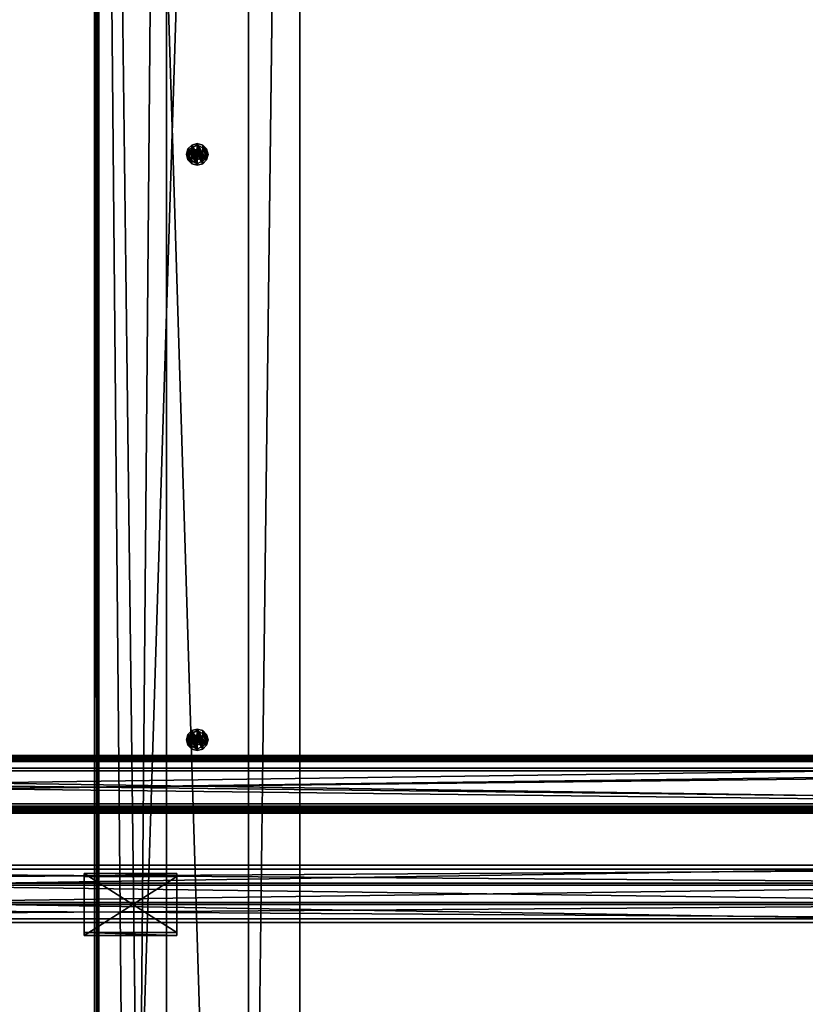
# Model space of a CAD drawing. Header units: millimetres. Extents: x 60485 to 71303, y 100 to 16900.
# Tile 520 of 656: x 62027 to 62792, y 13493 to 14451. Entities that reach past the tile are written whole.
import ezdxf

# ---------------------------------------------------------------- set-up
doc = ezdxf.new("R2010")
doc.units = ezdxf.units.MM
for name, color, linetype in [('1', 7, 'Continuous'), ('13', 7, 'Continuous'), ('3', 7, 'Continuous'), ('4', 7, 'Continuous'), ('9', 7, 'Continuous'), ('95', 7, 'Continuous')]:
    doc.layers.add(name, color=color, linetype=linetype)

msp = doc.modelspace()

# ---------------------------------------------------------------- meshes
at = {"layer": '1', "color": 7}
mesh = msp.add_polyface(dxfattribs=at)
corners = [(62099.99, 300, 2950), (62099.99, 300, 0), (62099.99, 16700, 0), (62099.99, 16700, 2950), (62299.99, 300, 0), (62299.99, 16700, 0), (62299.99, 300, 2950), (62299.99, 16700, 2950)]
mesh.append_faces([[corners[k] for k in face] for face in [(0, 2, 3, 3), (1, 5, 2, 2), (4, 7, 5, 5), (6, 3, 7, 7), (1, 6, 4, 4), (3, 5, 7, 7)]], dxfattribs={"vtx0": -1, "color": 7})
mesh.append_faces([[corners[k] for k in face] for face in [(0, 1, 2, 2), (1, 4, 5, 5), (4, 6, 7, 7), (6, 0, 3, 3), (1, 0, 6, 6), (3, 2, 5, 5)]], dxfattribs={"vtx2": -1, "vtx3": -1, "color": 7})
at = {"layer": '13', "color": 20}
mesh = msp.add_polyface(dxfattribs=at)
corners = [(62199.99, 14880.76, 2963.04), (62207.99, 14885.38, 2963.04), (62207.99, 14885.38, 2955), (62199.99, 14880.76, 2955), (62191.99, 14885.38, 2963.04), (62199.99, 14879.49, 2955), (62205.24, 14880.9, 2955), (62205.24, 14880.9, 2953), (62199.99, 14879.49, 2953), (62209.09, 14884.74, 2955), (62209.09, 14884.74, 2953), (62190.9, 14884.74, 2955), (62194.74, 14880.9, 2955), (62194.74, 14880.9, 2953), (62190.9, 14884.74, 2953), (62190.9, 14895.24, 2953), (62204.32, 14322.49, 2967), (62202.49, 14324.32, 2967), (62202.49, 14324.32, 2949), (62204.32, 14322.49, 2949), (62199.99, 14324.99, 2967), (62199.99, 14324.99, 2949), (62197.49, 14324.32, 2967), (62197.49, 14324.32, 2949), (62195.66, 14322.49, 2967), (62195.66, 14322.49, 2949), (62202.49, 14315.66, 2967), (62202.49, 14315.66, 2949), (62204.99, 14319.99, 2949), (62204.3, 14322.48, 2949), (62199.99, 14324.97, 2949), (62199.99, 14324.97, 2884), (62204.3, 14322.48, 2884), (62195.68, 14322.48, 2949), (62195.68, 14322.48, 2884), (62204.3, 14317.51, 2884), (62207.99, 14324.61, 2963.04), (62199.99, 14329.23, 2963.04), (62199.99, 14329.23, 2955), (62207.99, 14324.61, 2955), (62191.99, 14324.61, 2963.04), (62191.99, 14324.61, 2955), (62207.99, 14315.38, 2963.04), (62207.99, 14315.38, 2955), (62210.49, 14319.99, 2955), (62209.09, 14325.24, 2955), (62209.09, 14325.24, 2953), (62205.24, 14329.09, 2955), (62205.24, 14329.09, 2953), (62199.99, 14330.49, 2955), (62199.99, 14330.49, 2953), (62194.74, 14329.09, 2955), (62194.74, 14329.09, 2953), (62190.9, 14325.24, 2955), (62190.9, 14325.24, 2953), (62189.49, 14319.99, 2953), (62209.09, 14314.74, 2955), (62205.24, 14310.9, 2955), (62199.99, 14309.49, 2955), (62194.74, 14310.9, 2955), (62199.99, 14309.49, 2953), (62205.24, 14310.9, 2953), (62209.09, 14314.74, 2953), (62210.49, 14319.99, 2953)]
mesh.append_faces([[corners[k] for k in face] for face in [(0, 2, 3, 3), (5, 7, 8, 8), (6, 10, 7, 7), (11, 13, 14, 14), (12, 8, 13, 13), (16, 18, 19, 19), (17, 21, 18, 18), (20, 23, 21, 21), (22, 25, 23, 23), (18, 28, 19, 19), (29, 31, 32, 32), (30, 34, 31, 31), (36, 38, 39, 39), (37, 41, 38, 38), (42, 37, 36, 36), (38, 43, 39, 39), (45, 48, 46, 46), (47, 50, 48, 48), (49, 52, 50, 50), (51, 54, 52, 52), (53, 55, 54, 54), (48, 63, 46, 46)]], dxfattribs={"vtx0": -1, "color": 20})
mesh.append_faces([[corners[k] for k in face] for face in [(17, 26, 20, 20), (23, 27, 21, 21), (34, 35, 31, 31), (37, 42, 40, 40), (41, 43, 38, 38), (45, 56, 47, 47), (47, 57, 49, 49), (49, 58, 51, 51), (51, 59, 53, 53), (54, 60, 52, 52), (52, 61, 50, 50), (50, 62, 48, 48)]], dxfattribs={"vtx0": -1, "vtx1": -1, "color": 20})
mesh.append_faces([[corners[k] for k in face] for face in [(15, 13, 8, 8)]], dxfattribs={"vtx0": -1, "vtx2": -1, "vtx3": -1, "color": 20})
mesh.append_faces([[corners[k] for k in face] for face in [(0, 1, 2, 2), (4, 0, 3, 3), (5, 6, 7, 7), (6, 9, 10, 10), (11, 12, 13, 13), (12, 5, 8, 8), (16, 17, 18, 18), (17, 20, 21, 21), (20, 22, 23, 23), (22, 24, 25, 25), (29, 30, 31, 31), (30, 33, 34, 34), (36, 37, 38, 38), (37, 40, 41, 41), (44, 45, 46, 46), (45, 47, 48, 48), (47, 49, 50, 50), (49, 51, 52, 52), (51, 53, 54, 54)]], dxfattribs={"vtx2": -1, "vtx3": -1, "color": 20})
mesh = msp.add_polyface(dxfattribs=at)
corners = [(62199.99, 14314.99, 2967), (62202.49, 14315.66, 2967), (62202.49, 14315.66, 2949), (62199.99, 14314.99, 2949), (62204.32, 14317.49, 2967), (62204.32, 14317.49, 2949), (62195.66, 14317.49, 2967), (62197.49, 14315.66, 2967), (62197.49, 14315.66, 2949), (62195.66, 14317.49, 2949), (62199.99, 14324.99, 2967), (62197.49, 14324.32, 2967), (62194.99, 14319.99, 2967), (62195.66, 14322.49, 2949), (62197.49, 14324.32, 2949), (62199.99, 14315.02, 2949), (62204.3, 14317.51, 2949), (62204.3, 14317.51, 2884), (62199.99, 14315.02, 2884), (62195.68, 14317.51, 2949), (62195.68, 14317.51, 2884), (62199.99, 14310.76, 2963.04), (62207.99, 14315.38, 2963.04), (62207.99, 14315.38, 2955), (62199.99, 14310.76, 2955), (62191.99, 14315.38, 2963.04), (62191.99, 14315.38, 2955), (62191.99, 14324.61, 2963.04), (62191.99, 14324.61, 2955), (62199.99, 14309.49, 2955), (62205.24, 14310.9, 2955), (62205.24, 14310.9, 2953), (62199.99, 14309.49, 2953), (62209.09, 14314.74, 2955), (62209.09, 14314.74, 2953), (62210.49, 14319.99, 2953), (62189.49, 14319.99, 2955), (62190.9, 14314.74, 2955), (62190.9, 14314.74, 2953), (62194.74, 14310.9, 2955), (62194.74, 14310.9, 2953), (62205.24, 14329.09, 2955), (62199.99, 14330.49, 2955), (62194.74, 14329.09, 2955), (62190.9, 14325.24, 2955), (62189.49, 14319.99, 2953), (62190.9, 14325.24, 2953), (62194.74, 14329.09, 2953), (62207.99, 13754.61, 2963.04), (62199.99, 13759.23, 2963.04), (62199.99, 13759.23, 2955), (62191.99, 13754.61, 2963.04), (62191.99, 13754.61, 2955), (62209.09, 13755.24, 2955), (62205.24, 13759.09, 2955), (62205.24, 13759.09, 2953), (62209.09, 13755.24, 2953), (62199.99, 13760.49, 2955), (62199.99, 13760.49, 2953), (62194.74, 13759.09, 2955), (62194.74, 13759.09, 2953), (62190.9, 13755.24, 2955), (62190.9, 13755.24, 2953), (62209.09, 13744.74, 2953)]
mesh.append_faces([[corners[k] for k in face] for face in [(0, 2, 3, 3), (1, 5, 2, 2), (6, 8, 9, 9), (7, 3, 8, 8), (12, 7, 6, 6), (15, 17, 18, 18), (19, 18, 20, 20), (21, 23, 24, 24), (25, 24, 26, 26), (27, 21, 25, 25), (24, 28, 26, 26), (29, 31, 32, 32), (30, 34, 31, 31), (33, 35, 34, 34), (37, 40, 38, 38), (39, 32, 40, 40), (40, 45, 38, 38), (49, 52, 50, 50), (53, 55, 56, 56), (54, 58, 55, 55), (57, 60, 58, 58), (59, 62, 60, 60)]], dxfattribs={"vtx0": -1, "color": 20})
mesh.append_faces([[corners[k] for k in face] for face in [(58, 63, 55, 55)]], dxfattribs={"vtx0": -1, "vtx1": -1, "color": 20})
mesh.append_faces([[corners[k] for k in face] for face in [(10, 1, 0, 0), (11, 0, 7, 7), (13, 8, 3, 3), (14, 3, 2, 2), (27, 22, 21, 21), (28, 24, 23, 23), (41, 33, 30, 30), (42, 30, 29, 29), (43, 29, 39, 39), (44, 39, 37, 37), (46, 40, 32, 32), (47, 32, 31, 31)]], dxfattribs={"vtx0": -1, "vtx2": -1, "vtx3": -1, "color": 20})
mesh.append_faces([[corners[k] for k in face] for face in [(0, 1, 2, 2), (1, 4, 5, 5), (6, 7, 8, 8), (7, 0, 3, 3), (15, 16, 17, 17), (19, 15, 18, 18), (21, 22, 23, 23), (25, 21, 24, 24), (29, 30, 31, 31), (30, 33, 34, 34), (36, 37, 38, 38), (37, 39, 40, 40), (39, 29, 32, 32), (48, 49, 50, 50), (49, 51, 52, 52), (53, 54, 55, 55), (54, 57, 58, 58), (57, 59, 60, 60), (59, 61, 62, 62)]], dxfattribs={"vtx2": -1, "vtx3": -1, "color": 20})
mesh = msp.add_polyface(dxfattribs=at)
corners = [(62204.32, 14317.49, 2967), (62204.99, 14319.99, 2967), (62204.99, 14319.99, 2949), (62204.32, 14317.49, 2949), (62194.99, 14319.99, 2967), (62195.66, 14317.49, 2967), (62195.66, 14317.49, 2949), (62194.99, 14319.99, 2949), (62204.32, 14322.49, 2967), (62202.49, 14324.32, 2967), (62202.49, 14315.66, 2967), (62195.66, 14322.49, 2967), (62197.49, 14315.66, 2967), (62195.66, 14322.49, 2949), (62197.49, 14315.66, 2949), (62202.49, 14324.32, 2949), (62202.49, 14315.66, 2949), (62204.3, 14317.51, 2949), (62204.3, 14322.48, 2884), (62204.3, 14317.51, 2884), (62195.68, 14322.48, 2949), (62195.68, 14317.51, 2949), (62195.68, 14317.51, 2884), (62199.99, 14324.97, 2949), (62199.99, 14315.02, 2949), (62199.99, 14315.02, 2884), (62195.68, 14322.48, 2884), (62207.99, 14315.38, 2963.04), (62207.99, 14324.61, 2955), (62207.99, 14315.38, 2955), (62191.99, 14324.61, 2963.04), (62191.99, 14315.38, 2963.04), (62191.99, 14315.38, 2955), (62199.99, 14319.42, 2964.04), (62200.49, 14319.71, 2964.04), (62200.49, 14319.71, 2963.04), (62199.99, 14319.42, 2963.04), (62200.49, 14320.28, 2963.04), (62199.49, 14320.28, 2964.04), (62199.49, 14319.71, 2964.04), (62199.49, 14319.71, 2963.04), (62199.99, 14320.57, 2964.04), (62199.49, 14320.28, 2963.04), (62199.99, 14319.49, 2950), (62200.24, 14319.56, 2950), (62200.24, 14319.56, 2949), (62199.99, 14319.49, 2949), (62200.42, 14319.74, 2950), (62200.42, 14319.74, 2949), (62200.49, 14319.99, 2950), (62200.49, 14319.99, 2949), (62199.49, 14319.99, 2950), (62199.56, 14319.74, 2950), (62199.56, 14319.74, 2949), (62199.49, 14319.99, 2949), (62199.74, 14319.56, 2950), (62199.74, 14319.56, 2949), (62200.42, 14320.24, 2950), (62200.24, 14320.43, 2950), (62199.99, 14320.49, 2950), (62199.74, 14320.43, 2950), (62199.56, 14320.24, 2950), (62199.56, 14320.24, 2949), (62199.74, 14320.43, 2949), (62199.99, 14320.49, 2949), (62209.09, 14314.74, 2955), (62210.49, 14319.99, 2955), (62210.49, 14319.99, 2953), (62189.49, 14319.99, 2955), (62190.9, 14314.74, 2953), (62189.49, 14319.99, 2953), (62209.09, 14325.24, 2955), (62199.99, 14330.49, 2953), (62205.24, 14310.9, 2953), (62209.09, 14314.74, 2953)]
mesh.append_faces([[corners[k] for k in face] for face in [(0, 2, 3, 3), (4, 6, 7, 7), (0, 8, 1, 1), (6, 13, 7, 7), (17, 18, 19, 19), (20, 24, 21, 21), (25, 26, 22, 22), (27, 28, 29, 29), (33, 35, 36, 36), (34, 37, 35, 35), (39, 36, 40, 40), (38, 33, 39, 39), (36, 42, 40, 40), (43, 45, 46, 46), (44, 48, 45, 45), (47, 50, 48, 48), (51, 53, 54, 54), (52, 56, 53, 53), (55, 46, 56, 56), (47, 57, 49, 49), (61, 52, 51, 51), (56, 54, 53, 53), (68, 69, 70, 70), (65, 71, 66, 66)]], dxfattribs={"vtx0": -1, "color": 20})
mesh.append_faces([[corners[k] for k in face] for face in [(11, 12, 4, 4)]], dxfattribs={"vtx0": -1, "vtx1": -1, "color": 20})
mesh.append_faces([[corners[k] for k in face] for face in [(9, 0, 10, 10), (13, 6, 14, 14), (15, 16, 3, 3), (23, 17, 24, 24), (26, 25, 19, 19), (41, 34, 33, 33), (42, 36, 35, 35), (58, 47, 44, 44), (59, 44, 43, 43), (60, 43, 55, 55), (61, 55, 52, 52), (62, 56, 46, 46), (63, 46, 45, 45), (64, 45, 48, 48), (72, 73, 74, 74)]], dxfattribs={"vtx0": -1, "vtx2": -1, "vtx3": -1, "color": 20})
mesh.append_faces([[corners[k] for k in face] for face in [(0, 1, 2, 2), (4, 5, 6, 6), (20, 21, 22, 22), (30, 31, 32, 32), (33, 34, 35, 35), (38, 39, 40, 40), (39, 33, 36, 36), (43, 44, 45, 45), (44, 47, 48, 48), (47, 49, 50, 50), (51, 52, 53, 53), (52, 55, 56, 56), (55, 43, 46, 46), (65, 66, 67, 67)]], dxfattribs={"vtx2": -1, "vtx3": -1, "color": 20})
mesh = msp.add_polyface(dxfattribs=at)
corners = [(62204.99, 14319.99, 2967), (62204.32, 14322.49, 2967), (62204.32, 14322.49, 2949), (62204.99, 14319.99, 2949), (62195.66, 14322.49, 2967), (62194.99, 14319.99, 2967), (62194.99, 14319.99, 2949), (62195.66, 14322.49, 2949), (62204.32, 14317.49, 2967), (62202.49, 14324.32, 2967), (62199.99, 14324.99, 2967), (62199.99, 14314.99, 2967), (62197.49, 14324.32, 2967), (62197.49, 14315.66, 2967), (62199.99, 14314.99, 2949), (62197.49, 14324.32, 2949), (62199.99, 14324.99, 2949), (62202.49, 14315.66, 2949), (62202.49, 14324.32, 2949), (62204.32, 14317.49, 2949), (62204.3, 14317.51, 2949), (62204.3, 14322.48, 2949), (62204.3, 14322.48, 2884), (62195.68, 14322.48, 2949), (62195.68, 14317.51, 2884), (62195.68, 14322.48, 2884), (62199.99, 14324.97, 2949), (62199.99, 14315.02, 2949), (62199.99, 14324.97, 2884), (62204.3, 14317.51, 2884), (62207.99, 14315.38, 2963.04), (62207.99, 14324.61, 2963.04), (62207.99, 14324.61, 2955), (62191.99, 14324.61, 2963.04), (62191.99, 14315.38, 2955), (62191.99, 14324.61, 2955), (62200.49, 14319.71, 2964.04), (62200.49, 14320.28, 2964.04), (62200.49, 14320.28, 2963.04), (62199.99, 14320.57, 2964.04), (62199.99, 14320.57, 2963.04), (62199.49, 14320.28, 2964.04), (62199.49, 14320.28, 2963.04), (62199.49, 14319.71, 2963.04), (62199.99, 14319.42, 2964.04), (62200.49, 14319.71, 2963.04), (62200.49, 14319.99, 2950), (62200.42, 14320.24, 2950), (62200.42, 14320.24, 2949), (62200.49, 14319.99, 2949), (62200.24, 14320.43, 2950), (62200.24, 14320.43, 2949), (62199.99, 14320.49, 2950), (62199.99, 14320.49, 2949), (62199.74, 14320.43, 2950), (62199.74, 14320.43, 2949), (62199.56, 14320.24, 2950), (62199.56, 14320.24, 2949), (62199.49, 14319.99, 2950), (62199.49, 14319.99, 2949), (62200.42, 14319.74, 2950), (62200.24, 14319.56, 2950), (62199.99, 14319.49, 2950), (62199.74, 14319.56, 2950), (62199.74, 14319.56, 2949), (62199.99, 14319.49, 2949), (62200.24, 14319.56, 2949), (62200.42, 14319.74, 2949), (62210.49, 14319.99, 2955), (62209.09, 14325.24, 2953), (62210.49, 14319.99, 2953), (62190.9, 14325.24, 2955), (62189.49, 14319.99, 2955), (62189.49, 14319.99, 2953), (62190.9, 14314.74, 2955), (62194.74, 14310.9, 2953), (62190.9, 14325.24, 2953), (62205.24, 14329.09, 2953), (62209.09, 14314.74, 2953)]
mesh.append_faces([[corners[k] for k in face] for face in [(0, 2, 3, 3), (4, 6, 7, 7), (23, 24, 25, 25), (20, 26, 21, 21), (28, 29, 22, 22), (33, 34, 35, 35), (37, 40, 38, 38), (39, 42, 40, 40), (41, 43, 42, 42), (36, 39, 37, 37), (40, 45, 38, 38), (46, 48, 49, 49), (47, 51, 48, 48), (50, 53, 51, 51), (52, 55, 53, 53), (54, 57, 55, 55), (56, 59, 57, 57), (51, 49, 48, 48), (68, 69, 70, 70), (71, 74, 72, 72)]], dxfattribs={"vtx0": -1, "color": 20})
mesh.append_faces([[corners[k] for k in face] for face in [(1, 8, 9, 9), (10, 11, 12, 12), (12, 13, 4, 4), (7, 14, 15, 15), (16, 17, 18, 18), (26, 27, 23, 23), (39, 44, 41, 41), (42, 45, 40, 40), (47, 60, 50, 50), (50, 61, 52, 52), (52, 62, 54, 54), (54, 63, 56, 56), (59, 64, 57, 57), (57, 65, 55, 55), (55, 66, 53, 53), (53, 67, 51, 51), (73, 75, 76, 76)]], dxfattribs={"vtx0": -1, "vtx1": -1, "color": 20})
mesh.append_faces([[corners[k] for k in face] for face in [(18, 19, 3, 3), (51, 67, 49, 49), (77, 78, 70, 70)]], dxfattribs={"vtx0": -1, "vtx2": -1, "vtx3": -1, "color": 20})
mesh.append_faces([[corners[k] for k in face] for face in [(0, 1, 2, 2), (4, 5, 6, 6), (20, 21, 22, 22), (30, 31, 32, 32), (36, 37, 38, 38), (37, 39, 40, 40), (39, 41, 42, 42), (46, 47, 48, 48), (47, 50, 51, 51), (50, 52, 53, 53), (52, 54, 55, 55), (54, 56, 57, 57), (56, 58, 59, 59), (71, 72, 73, 73)]], dxfattribs={"vtx2": -1, "vtx3": -1, "color": 20})
mesh = msp.add_polyface(dxfattribs=at)
corners = [(62199.99, 13744.99, 2967), (62202.49, 13745.66, 2949), (62199.99, 13744.99, 2949), (62199.99, 13740.76, 2963.04), (62207.99, 13745.38, 2963.04), (62207.99, 13745.38, 2955), (62199.99, 13740.76, 2955), (62191.99, 13745.38, 2963.04), (62191.99, 13745.38, 2955), (62199.99, 13739.49, 2955), (62205.24, 13740.9, 2955), (62205.24, 13740.9, 2953), (62199.99, 13739.49, 2953), (62209.09, 13744.74, 2955), (62209.09, 13744.74, 2953), (62190.9, 13744.74, 2955), (62194.74, 13740.9, 2955), (62194.74, 13740.9, 2953), (62190.9, 13744.74, 2953), (62199.99, 13760.49, 2955), (62194.74, 13759.09, 2955), (62189.49, 13749.99, 2953), (62190.9, 13755.24, 2953), (62194.74, 13759.09, 2953), (62204.32, 13182.49, 2967), (62202.49, 13184.32, 2967), (62202.49, 13184.32, 2949), (62199.99, 13184.99, 2967), (62199.99, 13184.99, 2949), (62197.49, 13184.32, 2967), (62197.49, 13184.32, 2949), (62195.66, 13182.49, 2967), (62195.66, 13182.49, 2949), (62204.3, 13182.48, 2949), (62199.99, 13184.97, 2949), (62199.99, 13184.97, 2884), (62204.3, 13182.48, 2884), (62195.68, 13182.48, 2949), (62195.68, 13182.48, 2884), (62207.99, 13184.61, 2963.04), (62199.99, 13189.23, 2963.04), (62199.99, 13189.23, 2955), (62207.99, 13184.61, 2955), (62191.99, 13184.61, 2963.04), (62191.99, 13184.61, 2955), (62207.99, 13175.38, 2963.04), (62207.99, 13175.38, 2955), (62210.49, 13179.99, 2955), (62209.09, 13185.24, 2955), (62209.09, 13185.24, 2953), (62205.24, 13189.09, 2955), (62205.24, 13189.09, 2953), (62199.99, 13190.49, 2955), (62199.99, 13190.49, 2953), (62194.74, 13189.09, 2955), (62194.74, 13189.09, 2953), (62190.9, 13185.24, 2955), (62190.9, 13185.24, 2953), (62189.49, 13179.99, 2953), (62209.09, 13174.74, 2955), (62205.24, 13170.9, 2955), (62199.99, 13169.49, 2955), (62199.99, 13169.49, 2953), (62205.24, 13170.9, 2953), (62209.09, 13174.74, 2953), (62210.49, 13179.99, 2953)]
mesh.append_faces([[corners[k] for k in face] for face in [(0, 1, 2, 2), (3, 5, 6, 6), (7, 6, 8, 8), (9, 11, 12, 12), (10, 14, 11, 11), (15, 17, 18, 18), (16, 12, 17, 17), (17, 21, 18, 18), (25, 28, 26, 26), (27, 30, 28, 28), (29, 32, 30, 30), (33, 35, 36, 36), (34, 38, 35, 35), (39, 41, 42, 42), (40, 44, 41, 41), (45, 40, 39, 39), (41, 46, 42, 42), (48, 51, 49, 49), (50, 53, 51, 51), (52, 55, 53, 53), (54, 57, 55, 55), (56, 58, 57, 57), (51, 65, 49, 49)]], dxfattribs={"vtx0": -1, "color": 20})
mesh.append_faces([[corners[k] for k in face] for face in [(40, 45, 43, 43), (44, 46, 41, 41), (48, 59, 50, 50), (50, 60, 52, 52), (52, 61, 54, 54), (57, 62, 55, 55), (55, 63, 53, 53), (53, 64, 51, 51)]], dxfattribs={"vtx0": -1, "vtx1": -1, "color": 20})
mesh.append_faces([[corners[k] for k in face] for face in [(19, 10, 9, 9), (20, 9, 16, 16), (22, 17, 12, 12), (23, 12, 11, 11)]], dxfattribs={"vtx0": -1, "vtx2": -1, "vtx3": -1, "color": 20})
mesh.append_faces([[corners[k] for k in face] for face in [(3, 4, 5, 5), (7, 3, 6, 6), (9, 10, 11, 11), (10, 13, 14, 14), (15, 16, 17, 17), (16, 9, 12, 12), (24, 25, 26, 26), (25, 27, 28, 28), (27, 29, 30, 30), (29, 31, 32, 32), (33, 34, 35, 35), (34, 37, 38, 38), (39, 40, 41, 41), (40, 43, 44, 44), (47, 48, 49, 49), (48, 50, 51, 51), (50, 52, 53, 53), (52, 54, 55, 55), (54, 56, 57, 57)]], dxfattribs={"vtx2": -1, "vtx3": -1, "color": 20})
mesh = msp.add_polyface(dxfattribs=at)
corners = [(62199.99, 13744.99, 2967), (62202.49, 13745.66, 2967), (62202.49, 13745.66, 2949), (62204.32, 13747.49, 2967), (62204.32, 13747.49, 2949), (62204.99, 13749.99, 2967), (62204.99, 13749.99, 2949), (62194.99, 13749.99, 2967), (62195.66, 13747.49, 2967), (62195.66, 13747.49, 2949), (62194.99, 13749.99, 2949), (62197.49, 13745.66, 2967), (62197.49, 13745.66, 2949), (62199.99, 13744.99, 2949), (62202.49, 13754.32, 2967), (62199.99, 13754.99, 2967), (62197.49, 13754.32, 2967), (62195.66, 13752.49, 2967), (62195.66, 13752.49, 2949), (62199.99, 13754.99, 2949), (62199.99, 13745.02, 2949), (62204.3, 13747.51, 2949), (62204.3, 13747.51, 2884), (62199.99, 13745.02, 2884), (62204.3, 13752.48, 2884), (62195.68, 13752.48, 2949), (62195.68, 13747.51, 2949), (62195.68, 13747.51, 2884), (62199.99, 13754.97, 2949), (62195.68, 13752.48, 2884), (62207.99, 13745.38, 2963.04), (62207.99, 13754.61, 2955), (62207.99, 13745.38, 2955), (62191.99, 13754.61, 2963.04), (62191.99, 13745.38, 2963.04), (62191.99, 13745.38, 2955), (62199.99, 13740.76, 2963.04), (62199.99, 13740.76, 2955), (62191.99, 13754.61, 2955), (62199.99, 13749.42, 2964.04), (62200.49, 13749.71, 2964.04), (62200.49, 13749.71, 2963.04), (62199.99, 13749.42, 2963.04), (62199.49, 13749.71, 2964.04), (62199.49, 13749.71, 2963.04), (62199.99, 13749.49, 2950), (62200.24, 13749.56, 2950), (62200.24, 13749.56, 2949), (62199.99, 13749.49, 2949), (62200.42, 13749.74, 2950), (62200.42, 13749.74, 2949), (62199.56, 13749.74, 2950), (62199.74, 13749.56, 2950), (62199.74, 13749.56, 2949), (62209.09, 13744.74, 2955), (62210.49, 13749.99, 2955), (62210.49, 13749.99, 2953), (62209.09, 13744.74, 2953), (62189.49, 13749.99, 2955), (62190.9, 13744.74, 2955), (62190.9, 13744.74, 2953), (62189.49, 13749.99, 2953), (62205.24, 13759.09, 2955), (62205.24, 13740.9, 2955), (62190.9, 13755.24, 2955), (62194.74, 13740.9, 2955), (62199.99, 13760.49, 2953), (62205.24, 13740.9, 2953)]
mesh.append_faces([[corners[k] for k in face] for face in [(1, 4, 2, 2), (3, 6, 4, 4), (7, 9, 10, 10), (8, 12, 9, 9), (11, 13, 12, 12), (7, 11, 8, 8), (20, 22, 23, 23), (21, 24, 22, 22), (26, 23, 27, 27), (25, 20, 26, 26), (23, 29, 27, 27), (30, 31, 32, 32), (33, 36, 34, 34), (37, 38, 35, 35), (39, 41, 42, 42), (43, 42, 44, 44), (45, 47, 48, 48), (46, 50, 47, 47), (52, 48, 53, 53), (54, 56, 57, 57), (58, 60, 61, 61)]], dxfattribs={"vtx0": -1, "color": 20})
mesh.append_faces([[corners[k] for k in face] for face in [(17, 11, 7, 7)]], dxfattribs={"vtx0": -1, "vtx1": -1, "color": 20})
mesh.append_faces([[corners[k] for k in face] for face in [(14, 3, 1, 1), (15, 1, 0, 0), (16, 0, 11, 11), (18, 9, 12, 12), (18, 12, 13, 13), (19, 13, 2, 2), (19, 2, 4, 4), (28, 21, 20, 20), (29, 23, 22, 22), (33, 30, 36, 36), (38, 37, 32, 32), (62, 54, 63, 63), (64, 65, 59, 59), (66, 67, 57, 57)]], dxfattribs={"vtx0": -1, "vtx2": -1, "vtx3": -1, "color": 20})
mesh.append_faces([[corners[k] for k in face] for face in [(0, 1, 2, 2), (1, 3, 4, 4), (3, 5, 6, 6), (7, 8, 9, 9), (8, 11, 12, 12), (11, 0, 13, 13), (20, 21, 22, 22), (25, 26, 27, 27), (26, 20, 23, 23), (33, 34, 35, 35), (39, 40, 41, 41), (43, 39, 42, 42), (45, 46, 47, 47), (46, 49, 50, 50), (51, 52, 53, 53), (52, 45, 48, 48), (54, 55, 56, 56), (58, 59, 60, 60)]], dxfattribs={"vtx2": -1, "vtx3": -1, "color": 20})
mesh = msp.add_polyface(dxfattribs=at)
corners = [(62199.99, 13754.99, 2967), (62197.49, 13754.32, 2967), (62197.49, 13754.32, 2949), (62199.99, 13754.99, 2949), (62195.66, 13752.49, 2967), (62195.66, 13752.49, 2949), (62194.99, 13749.99, 2967), (62194.99, 13749.99, 2949), (62199.99, 13744.99, 2967), (62197.49, 13745.66, 2967), (62195.66, 13747.49, 2949), (62199.99, 13744.99, 2949), (62199.99, 13754.97, 2949), (62195.68, 13752.48, 2949), (62195.68, 13752.48, 2884), (62199.99, 13754.97, 2884), (62195.68, 13747.51, 2884), (62199.99, 13745.02, 2949), (62204.3, 13747.51, 2884), (62191.99, 13754.61, 2963.04), (62191.99, 13745.38, 2955), (62191.99, 13754.61, 2955), (62199.99, 13759.23, 2963.04), (62207.99, 13745.38, 2963.04), (62207.99, 13745.38, 2955), (62199.99, 13759.23, 2955), (62199.99, 13750.57, 2964.04), (62199.49, 13750.28, 2964.04), (62199.49, 13750.28, 2963.04), (62199.99, 13750.57, 2963.04), (62199.49, 13749.71, 2964.04), (62199.49, 13749.71, 2963.04), (62199.99, 13749.42, 2964.04), (62199.99, 13749.42, 2963.04), (62200.49, 13749.71, 2963.04), (62199.99, 13750.49, 2950), (62199.74, 13750.43, 2950), (62199.74, 13750.43, 2949), (62199.99, 13750.49, 2949), (62199.56, 13750.24, 2950), (62199.56, 13750.24, 2949), (62199.49, 13749.99, 2950), (62199.49, 13749.99, 2949), (62199.56, 13749.74, 2950), (62199.56, 13749.74, 2949), (62199.74, 13749.56, 2949), (62199.99, 13749.49, 2950), (62199.74, 13749.56, 2950), (62199.99, 13749.49, 2949), (62200.24, 13749.56, 2949), (62190.9, 13755.24, 2955), (62189.49, 13749.99, 2955), (62189.49, 13749.99, 2953), (62190.9, 13755.24, 2953), (62199.99, 13760.49, 2955), (62199.99, 13739.49, 2955), (62194.74, 13759.09, 2955), (62194.74, 13740.9, 2955), (62190.9, 13744.74, 2955), (62194.74, 13740.9, 2953), (62199.99, 13739.49, 2953), (62194.74, 13759.09, 2953), (62205.24, 13740.9, 2953), (62199.99, 13760.49, 2953)]
mesh.append_faces([[corners[k] for k in face] for face in [(0, 2, 3, 3), (1, 5, 2, 2), (4, 7, 5, 5), (10, 5, 7, 7), (12, 14, 15, 15), (13, 16, 14, 14), (19, 20, 21, 21), (26, 28, 29, 29), (27, 31, 28, 28), (27, 32, 30, 30), (33, 28, 31, 31), (35, 37, 38, 38), (36, 40, 37, 37), (39, 42, 40, 40), (41, 44, 42, 42), (43, 45, 44, 44), (39, 43, 41, 41), (44, 40, 42, 42), (50, 52, 53, 53), (50, 58, 51, 51)]], dxfattribs={"vtx0": -1, "color": 20})
mesh.append_faces([[corners[k] for k in face] for face in [(0, 8, 1, 1), (1, 9, 4, 4), (5, 11, 2, 2), (2, 11, 3, 3), (12, 17, 13, 13), (14, 18, 15, 15), (22, 23, 19, 19), (21, 24, 25, 25), (26, 32, 27, 27), (28, 34, 29, 29), (35, 46, 36, 36), (36, 47, 39, 39), (40, 48, 37, 37), (37, 49, 38, 38), (54, 55, 56, 56), (56, 57, 50, 50), (52, 59, 53, 53), (53, 60, 61, 61), (61, 62, 63, 63)]], dxfattribs={"vtx0": -1, "vtx1": -1, "color": 20})
mesh.append_faces([[corners[k] for k in face] for face in [(36, 46, 47, 47), (39, 47, 43, 43), (40, 44, 45, 45), (40, 45, 48, 48)]], dxfattribs={"vtx0": -1, "vtx2": -1, "vtx3": -1, "color": 20})
mesh.append_faces([[corners[k] for k in face] for face in [(0, 1, 2, 2), (1, 4, 5, 5), (4, 6, 7, 7), (12, 13, 14, 14), (26, 27, 28, 28), (27, 30, 31, 31), (35, 36, 37, 37), (36, 39, 40, 40), (39, 41, 42, 42), (41, 43, 44, 44), (50, 51, 52, 52)]], dxfattribs={"vtx2": -1, "vtx3": -1, "color": 20})
mesh = msp.add_polyface(dxfattribs=at)
corners = [(62204.99, 13749.99, 2967), (62204.32, 13752.49, 2967), (62204.32, 13752.49, 2949), (62204.99, 13749.99, 2949), (62202.49, 13754.32, 2967), (62202.49, 13754.32, 2949), (62199.99, 13754.99, 2967), (62199.99, 13754.99, 2949), (62204.32, 13747.49, 2967), (62202.49, 13745.66, 2967), (62204.32, 13747.49, 2949), (62204.3, 13747.51, 2949), (62204.3, 13752.48, 2949), (62204.3, 13752.48, 2884), (62199.99, 13754.97, 2949), (62199.99, 13754.97, 2884), (62204.3, 13747.51, 2884), (62207.99, 13745.38, 2963.04), (62207.99, 13754.61, 2963.04), (62207.99, 13754.61, 2955), (62199.99, 13759.23, 2955), (62199.99, 13759.23, 2963.04), (62207.99, 13745.38, 2955), (62200.49, 13749.71, 2964.04), (62200.49, 13750.28, 2964.04), (62200.49, 13750.28, 2963.04), (62200.49, 13749.71, 2963.04), (62199.99, 13750.57, 2964.04), (62199.99, 13750.57, 2963.04), (62199.99, 13749.42, 2964.04), (62199.49, 13750.28, 2963.04), (62199.99, 13749.42, 2963.04), (62200.42, 13749.74, 2950), (62200.49, 13749.99, 2950), (62200.49, 13749.99, 2949), (62200.42, 13749.74, 2949), (62200.42, 13750.24, 2950), (62200.42, 13750.24, 2949), (62200.24, 13750.43, 2950), (62200.24, 13750.43, 2949), (62199.99, 13750.49, 2950), (62199.99, 13750.49, 2949), (62200.24, 13749.56, 2950), (62199.99, 13749.49, 2950), (62199.74, 13750.43, 2949), (62199.99, 13749.49, 2949), (62200.24, 13749.56, 2949), (62210.49, 13749.99, 2955), (62209.09, 13755.24, 2955), (62209.09, 13755.24, 2953), (62210.49, 13749.99, 2953), (62209.09, 13744.74, 2955), (62205.24, 13759.09, 2955), (62205.24, 13740.9, 2955), (62199.99, 13760.49, 2955), (62205.24, 13759.09, 2953), (62209.09, 13744.74, 2953)]
mesh.append_faces([[corners[k] for k in face] for face in [(0, 2, 3, 3), (1, 5, 2, 2), (4, 7, 5, 5), (8, 1, 0, 0), (5, 3, 2, 2), (12, 15, 13, 13), (11, 14, 12, 12), (15, 16, 13, 13), (18, 20, 19, 19), (17, 21, 18, 18), (20, 22, 19, 19), (23, 25, 26, 26), (24, 28, 25, 25), (23, 27, 24, 24), (28, 26, 25, 25), (32, 34, 35, 35), (33, 37, 34, 34), (36, 39, 37, 37), (38, 41, 39, 39), (33, 38, 36, 36), (39, 34, 37, 37), (47, 49, 50, 50), (51, 48, 47, 47), (55, 50, 49, 49)]], dxfattribs={"vtx0": -1, "color": 20})
mesh.append_faces([[corners[k] for k in face] for face in [(1, 8, 4, 4), (4, 9, 6, 6), (7, 10, 5, 5), (38, 42, 40, 40), (41, 35, 39, 39), (48, 51, 52, 52), (52, 53, 54, 54)]], dxfattribs={"vtx0": -1, "vtx1": -1, "color": 20})
mesh.append_faces([[corners[k] for k in face] for face in [(5, 10, 3, 3), (27, 23, 29, 29), (30, 31, 26, 26), (38, 33, 32, 32), (38, 32, 42, 42), (40, 42, 43, 43), (44, 45, 46, 46), (41, 46, 35, 35), (39, 35, 34, 34), (55, 56, 50, 50)]], dxfattribs={"vtx0": -1, "vtx2": -1, "vtx3": -1, "color": 20})
mesh.append_faces([[corners[k] for k in face] for face in [(0, 1, 2, 2), (1, 4, 5, 5), (4, 6, 7, 7), (11, 12, 13, 13), (12, 14, 15, 15), (17, 18, 19, 19), (23, 24, 25, 25), (24, 27, 28, 28), (32, 33, 34, 34), (33, 36, 37, 37), (36, 38, 39, 39), (38, 40, 41, 41), (47, 48, 49, 49)]], dxfattribs={"vtx2": -1, "vtx3": -1, "color": 20})
at = {"layer": '3', "color": 91}
mesh = msp.add_polyface(dxfattribs=at)
corners = [(63089.16, 16586.83, 3016.38), (63130.95, 16554.13, 3026.37), (60710.84, 13725.77, 3891.09), (60669.05, 13758.47, 3881.09), (63130.95, 16575.76, 3097.14), (60710.84, 13747.41, 3961.85), (63089.16, 16608.46, 3087.14), (60669.05, 13780.11, 3951.86), (63086.83, 16587.77, 3012.95), (63086.83, 16611.16, 3089.46), (60666.73, 13782.8, 3954.17), (60666.73, 13759.41, 3877.66), (63133.27, 16574.82, 3100.57), (60713.17, 13746.47, 3965.28), (63133.27, 16551.43, 3024.06), (60713.17, 13723.08, 3888.77)]
mesh.append_faces([[corners[k] for k in face] for face in [(0, 2, 3, 3), (1, 5, 2, 2), (4, 7, 5, 5), (6, 3, 7, 7), (8, 10, 11, 11), (9, 13, 10, 10), (12, 15, 13, 13), (14, 11, 15, 15)]], dxfattribs={"vtx0": -1, "color": 91})
mesh.append_faces([[corners[k] for k in face] for face in [(9, 6, 12, 12), (6, 8, 0, 0), (0, 8, 1, 1), (12, 4, 14, 14), (4, 12, 6, 6), (14, 1, 8, 8), (11, 3, 15, 15), (3, 10, 7, 7), (7, 10, 5, 5), (15, 2, 13, 13), (2, 15, 3, 3), (13, 5, 10, 10)]], dxfattribs={"vtx0": -1, "vtx1": -1, "color": 91})
mesh.append_faces([[corners[k] for k in face] for face in [(6, 9, 8, 8), (14, 4, 1, 1), (3, 11, 10, 10), (13, 2, 5, 5)]], dxfattribs={"vtx0": -1, "vtx2": -1, "vtx3": -1, "color": 91})
mesh.append_faces([[corners[k] for k in face] for face in [(0, 1, 2, 2), (1, 4, 5, 5), (4, 6, 7, 7), (6, 0, 3, 3), (8, 9, 10, 10), (9, 12, 13, 13), (12, 14, 15, 15), (14, 8, 11, 11)]], dxfattribs={"vtx2": -1, "vtx3": -1, "color": 91})
at = {"layer": '4', "color": 171}
mesh = msp.add_polyface(dxfattribs=at)
corners = [(63112, 13608.36, 3937.44), (63112, 13575.85, 3947.38), (60688, 13575.85, 3947.38), (60688, 13608.36, 3937.44), (63112, 13591.64, 3999.02), (60688, 13591.64, 3999.02), (63112, 13624.15, 3989.08), (60688, 13624.15, 3989.08), (63112, 13610.35, 3933.69), (63112, 13627.9, 3991.07), (60688, 13627.9, 3991.07), (60688, 13610.35, 3933.69), (63112, 13589.65, 4002.77), (60688, 13589.65, 4002.77), (63112, 13572.1, 3945.39), (60688, 13572.1, 3945.39)]
mesh.append_faces([[corners[k] for k in face] for face in [(0, 2, 3, 3), (1, 5, 2, 2), (4, 7, 5, 5), (6, 3, 7, 7), (8, 10, 11, 11), (9, 13, 10, 10), (12, 15, 13, 13), (14, 11, 15, 15)]], dxfattribs={"vtx0": -1, "color": 171})
mesh.append_faces([[corners[k] for k in face] for face in [(9, 6, 12, 12), (6, 8, 0, 0), (14, 0, 8, 8), (11, 3, 15, 15), (3, 10, 7, 7), (7, 10, 5, 5), (15, 2, 13, 13), (2, 15, 3, 3), (13, 5, 10, 10)]], dxfattribs={"vtx0": -1, "vtx1": -1, "color": 171})
mesh.append_faces([[corners[k] for k in face] for face in [(6, 9, 8, 8), (12, 6, 4, 4), (4, 14, 12, 12), (14, 4, 1, 1), (14, 1, 0, 0), (3, 11, 10, 10), (13, 2, 5, 5)]], dxfattribs={"vtx0": -1, "vtx2": -1, "vtx3": -1, "color": 171})
mesh.append_faces([[corners[k] for k in face] for face in [(0, 1, 2, 2), (1, 4, 5, 5), (4, 6, 7, 7), (6, 0, 3, 3), (8, 9, 10, 10), (9, 12, 13, 13), (12, 14, 15, 15), (14, 8, 11, 11)]], dxfattribs={"vtx2": -1, "vtx3": -1, "color": 171})
at = {"layer": '9', "color": 243}
mesh = msp.add_polyface(dxfattribs=at)
corners = [(60500, 13730.27, 3975.54), (60500, 13685.32, 3989.29), (63500, 13685.32, 3989.29), (63500, 13730.27, 3975.54), (60500, 13719.84, 4102.13), (63500, 13719.84, 4102.13), (60500, 13684.46, 4112.95), (63500, 13684.46, 4112.95), (60500, 13680.65, 4100.52), (63500, 13680.65, 4100.52), (60500, 13678.74, 4101.11), (63500, 13678.74, 4101.11), (60500, 13683.13, 4115.45), (63500, 13683.13, 4115.45), (60500, 13722.34, 4103.46), (63500, 13722.34, 4103.46), (60500, 13687.82, 3990.62), (63500, 13687.82, 3990.62), (60500, 13728.94, 3978.04), (63500, 13728.94, 3978.04), (60500, 13732.74, 3990.47), (63500, 13732.74, 3990.47), (60500, 13734.66, 3989.89), (63500, 13734.66, 3989.89)]
mesh.append_faces([[corners[k] for k in face] for face in [(0, 2, 3, 3), (1, 5, 2, 2), (4, 7, 5, 5), (6, 9, 7, 7), (8, 11, 9, 9), (10, 13, 11, 11), (12, 15, 13, 13), (14, 17, 15, 15), (16, 19, 17, 17), (18, 21, 19, 19), (20, 23, 21, 21), (22, 3, 23, 23), (20, 0, 22, 22), (8, 12, 10, 10), (13, 9, 11, 11)]], dxfattribs={"vtx0": -1, "color": 243})
mesh.append_faces([[corners[k] for k in face] for face in [(1, 16, 4, 4), (16, 0, 18, 18), (18, 0, 20, 20), (12, 6, 14, 14), (14, 4, 16, 16), (3, 19, 23, 23), (19, 2, 17, 17), (15, 5, 13, 13)]], dxfattribs={"vtx0": -1, "vtx1": -1, "color": 243})
mesh.append_faces([[corners[k] for k in face] for face in [(16, 1, 0, 0), (12, 8, 6, 6), (14, 6, 4, 4), (19, 3, 2, 2), (17, 2, 5, 5), (5, 15, 17, 17), (13, 5, 7, 7), (13, 7, 9, 9)]], dxfattribs={"vtx0": -1, "vtx2": -1, "vtx3": -1, "color": 243})
mesh.append_faces([[corners[k] for k in face] for face in [(21, 23, 19, 19)]], dxfattribs={"vtx1": -1, "color": 243})
mesh.append_faces([[corners[k] for k in face] for face in [(0, 1, 2, 2), (1, 4, 5, 5), (4, 6, 7, 7), (6, 8, 9, 9), (8, 10, 11, 11), (10, 12, 13, 13), (12, 14, 15, 15), (14, 16, 17, 17), (16, 18, 19, 19), (18, 20, 21, 21), (20, 22, 23, 23), (22, 0, 3, 3)]], dxfattribs={"vtx2": -1, "vtx3": -1, "color": 243})
at = {"layer": '95', "color": 133}
mesh = msp.add_polyface(dxfattribs=at)
corners = [(62099.99, 16700, 2950), (62099.99, 16700, 3000), (62099.99, 11939.99, 3000), (62099.99, 11939.99, 2950), (62102.99, 16700, 3000), (62102.99, 11939.99, 3000), (62102.99, 16700, 2953), (62102.99, 11939.99, 2953), (62249.99, 16700, 2953), (62249.99, 11939.99, 2953), (62249.99, 16700, 2950), (62249.99, 11939.99, 2950)]
mesh.append_faces([[corners[k] for k in face] for face in [(0, 2, 3, 3), (1, 5, 2, 2), (4, 7, 5, 5), (6, 9, 7, 7), (8, 11, 9, 9), (10, 3, 11, 11), (0, 4, 1, 1), (8, 0, 10, 10), (7, 2, 5, 5)]], dxfattribs={"vtx0": -1, "color": 133})
mesh.append_faces([[corners[k] for k in face] for face in [(4, 0, 6, 6), (6, 0, 8, 8), (3, 7, 11, 11)]], dxfattribs={"vtx0": -1, "vtx1": -1, "color": 133})
mesh.append_faces([[corners[k] for k in face] for face in [(7, 3, 2, 2)]], dxfattribs={"vtx0": -1, "vtx2": -1, "vtx3": -1, "color": 133})
mesh.append_faces([[corners[k] for k in face] for face in [(9, 11, 7, 7)]], dxfattribs={"vtx1": -1, "color": 133})
mesh.append_faces([[corners[k] for k in face] for face in [(0, 1, 2, 2), (1, 4, 5, 5), (4, 6, 7, 7), (6, 8, 9, 9), (8, 10, 11, 11), (10, 0, 3, 3)]], dxfattribs={"vtx2": -1, "vtx3": -1, "color": 133})
mesh = msp.add_polyface(dxfattribs=at)
corners = [(62099.99, 16310.96, 3097.58), (62169.99, 16310.96, 3097.58), (62169.99, 8660.52, 5436.56), (62099.99, 8660.52, 5436.56), (62169.99, 16309.79, 3093.76), (62169.99, 8659.35, 5432.73), (62103.99, 16309.79, 3093.76), (62103.99, 8659.35, 5432.73), (62103.99, 16290.49, 3030.64), (62103.99, 8640.05, 5369.61), (62099.99, 16290.49, 3030.64), (62099.99, 8640.05, 5369.61)]
mesh.append_faces([[corners[k] for k in face] for face in [(0, 2, 3, 3), (1, 5, 2, 2), (4, 7, 5, 5), (6, 9, 7, 7), (8, 11, 9, 9), (10, 3, 11, 11), (0, 4, 1, 1), (8, 0, 10, 10), (7, 2, 5, 5)]], dxfattribs={"vtx0": -1, "color": 133})
mesh.append_faces([[corners[k] for k in face] for face in [(4, 0, 6, 6), (6, 0, 8, 8), (3, 7, 11, 11)]], dxfattribs={"vtx0": -1, "vtx1": -1, "color": 133})
mesh.append_faces([[corners[k] for k in face] for face in [(7, 3, 2, 2)]], dxfattribs={"vtx0": -1, "vtx2": -1, "vtx3": -1, "color": 133})
mesh.append_faces([[corners[k] for k in face] for face in [(9, 11, 7, 7)]], dxfattribs={"vtx1": -1, "color": 133})
mesh.append_faces([[corners[k] for k in face] for face in [(0, 1, 2, 2), (1, 4, 5, 5), (4, 6, 7, 7), (6, 8, 9, 9), (8, 10, 11, 11), (10, 0, 3, 3)]], dxfattribs={"vtx2": -1, "vtx3": -1, "color": 133})
mesh = msp.add_polyface(dxfattribs=at)
corners = [(62089.99, 13559.62, 3938.75), (62179.99, 13559.62, 3938.75), (62179.99, 13616.99, 3921.21), (62089.99, 13616.99, 3921.21), (62179.99, 13562.54, 3948.31), (62179.99, 13619.92, 3930.77), (62089.99, 13562.54, 3948.31), (62089.99, 13619.92, 3930.77)]
mesh.append_faces([[corners[k] for k in face] for face in [(0, 2, 3, 3), (1, 5, 2, 2), (4, 7, 5, 5), (6, 3, 7, 7), (1, 6, 4, 4), (3, 5, 7, 7)]], dxfattribs={"vtx0": -1, "color": 133})
mesh.append_faces([[corners[k] for k in face] for face in [(0, 1, 2, 2), (1, 4, 5, 5), (4, 6, 7, 7), (6, 0, 3, 3), (1, 0, 6, 6), (3, 2, 5, 5)]], dxfattribs={"vtx2": -1, "vtx3": -1, "color": 133})

doc.saveas('drawing.dxf')
